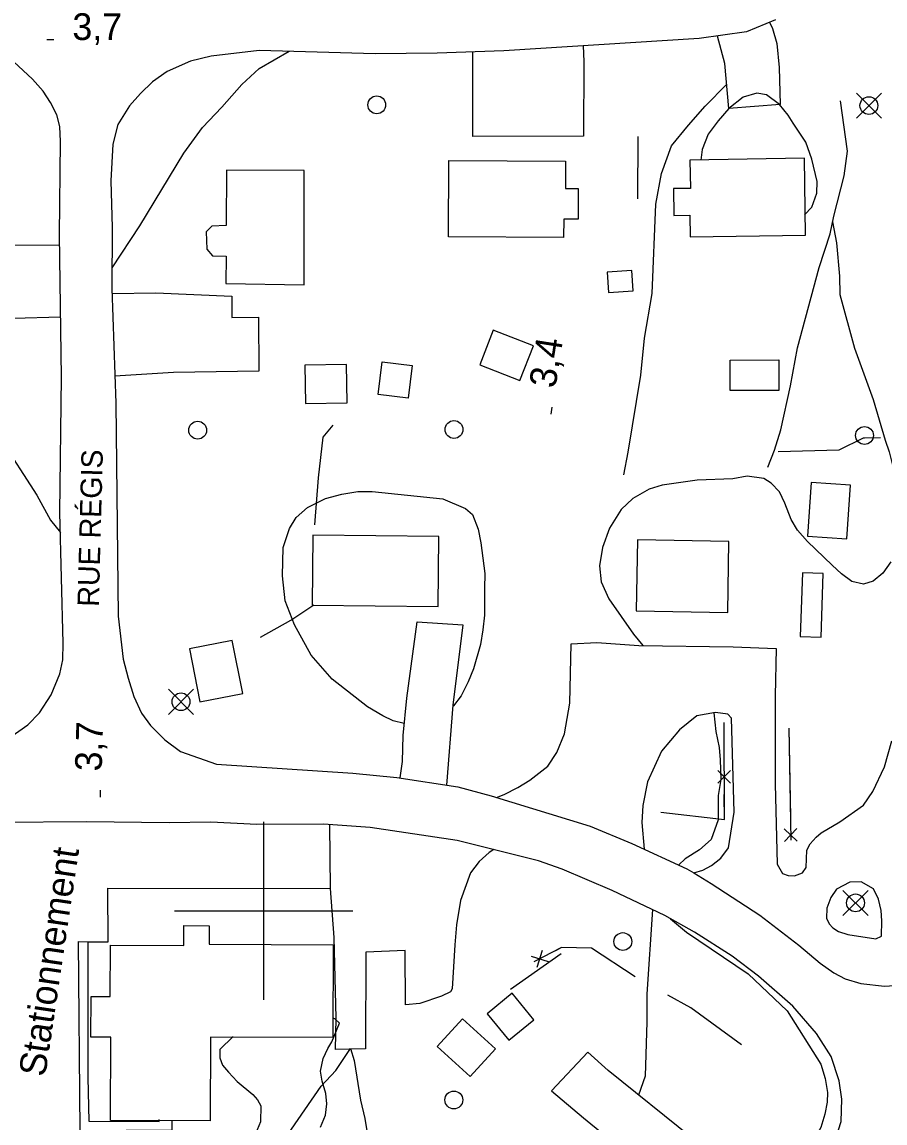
# Model space of a CAD drawing. Extents: x 282461 to 284471, y 5554090 to 5557646.
# Drawn here: x 283172.9 to 283269.7, y 5555176.2 to 5555299.8 of the extents above; entities that cross this region are included whole.
import ezdxf

# ---------------------------------------------------------------- set-up
doc = ezdxf.new("R2010")
doc.units = 0
for name, color, linetype in [('Niveau 15', 7, 'Continuous'), ('Niveau 19', 7, 'Continuous'), ('Niveau 2', 7, 'Continuous'), ('Niveau 21', 7, 'Continuous'), ('Niveau 22', 7, 'Continuous'), ('Niveau 3', 7, 'Continuous'), ('Niveau 31', 7, 'Continuous'), ('Niveau 36', 7, 'Continuous'), ('Niveau 37', 7, 'Continuous'), ('Niveau 52', 7, 'Continuous'), ('Niveau 61', 7, 'Continuous')]:
    doc.layers.add(name, color=color, linetype=linetype)

msp = doc.modelspace()

# ---------------------------------------------------------------- linework, layer by layer
at = {"layer": 'Niveau 19'}
for points in [[(283256.78, 5555299.77), (283257.11, 5555299.05), (283257.59, 5555297.38), (283257.85, 5555294.66), (283257.96, 5555290.54), (283252.22, 5555290.07), (283251.76, 5555295.11), (283250.93, 5555298.21)], [(283235.86, 5555297.11), (283235.92, 5555295.36), (283235.91, 5555286.95), (283223.49, 5555286.93), (283223.48, 5555296.41)], [(283177.12, 5555274.74), (283168.76, 5555274.71), (283161.34, 5555274.46), (283161.32, 5555266.22), (283177.21, 5555266.68)], [(283182.99, 5555269.31), (283187.91, 5555269.38), (283196.44, 5555269.01), (283196.41, 5555266.63), (283199.43, 5555266.66), (283199.44, 5555260.57), (283189.87, 5555260.44), (283183.31, 5555260.04)], [(283215.33, 5555214.92), (283215.57, 5555216.78), (283215.65, 5555219.68), (283216.06, 5555223.89), (283217.23, 5555232.45), (283222.34, 5555232.12), (283221.23, 5555223.11), (283220.52, 5555214.12)], [(283226.12, 5555212.73), (283226.98, 5555213.05), (283228.54, 5555213.84), (283229.86, 5555214.67), (283231.88, 5555216.25), (283232.9, 5555217.77), (283233.75, 5555219.89), (283234.35, 5555223.32), (283234.5, 5555229.99), (283237.4, 5555230.13), (283242.1, 5555229.81), (283252.71, 5555229.64), (283257.52, 5555229.46), (283257.41, 5555224.13), (283257.42, 5555214.27), (283257.64, 5555205.23), (283258.23, 5555204.2), (283258.87, 5555203.97), (283259.57, 5555203.92), (283260.49, 5555204.28), (283260.89, 5555204.86), (283260.98, 5555206.83), (283261.32, 5555207.53), (283262.01, 5555208.29), (283262.59, 5555208.76), (283264.66, 5555210), (283267.31, 5555211.88), (283268.39, 5555213.4), (283269.68, 5555216.18), (283270.52, 5555219.08)], [(283248.27, 5555204.26), (283249.29, 5555204.57), (283250.27, 5555205.1), (283251.31, 5555205.92), (283252.16, 5555207.09), (283252.81, 5555211.1), (283252.51, 5555221.64), (283252.1, 5555222.1), (283250.71, 5555222.26), (283248.63, 5555221.91), (283246.67, 5555220.33), (283244.67, 5555217.93), (283243.09, 5555214.49), (283242.54, 5555211.82), (283242.45, 5555209.91), (283242.69, 5555206.94)], [(283225.85, 5555206.88), (283225.32, 5555206.56), (283224.17, 5555205.56), (283223.2, 5555204.28), (283222.08, 5555201.17), (283221.65, 5555198.45), (283221.44, 5555196.18), (283221.15, 5555191.25), (283220.98, 5555190.9), (283219.94, 5555190.43), (283217.52, 5555189.59), (283215.9, 5555189.46), (283215.88, 5555195.55), (283211.48, 5555195.38), (283211.43, 5555184.53), (283208.07, 5555184.43), (283208.14, 5555187.95), (283207.92, 5555197.03), (283207.51, 5555202.53)], [(283269.34, 5555197.18), (283269.37, 5555198.9), (283269.3, 5555200.06), (283268.99, 5555201.33), (283268.46, 5555202.48), (283267.05, 5555203.28), (283265.78, 5555203.21), (283264.28, 5555202.44), (283263.65, 5555201.51), (283263.2, 5555200.29), (283263.16, 5555199.18), (283263.46, 5555198.55), (283263.87, 5555198.09), (283264.51, 5555197.69), (283265.56, 5555197.35), (283268.7, 5555196.88), (283269.34, 5555197.18)], [(283248.04, 5555174.51), (283238.68, 5555182.08), (283236.4, 5555184.13), (283232.32, 5555179.81), (283235.9, 5555176.76), (283242.21, 5555171.61)]]:
    msp.add_lwpolyline(points, dxfattribs=at)
at = {"layer": 'Niveau 2'}
for points in [[(283259.44, 5555288.41), (283258.85, 5555289.33), (283257.9, 5555290.54), (283256.44, 5555291.62), (283255.34, 5555291.79), (283253.83, 5555291.36), (283252.22, 5555290.07), (283251.02, 5555288.67), (283249.88, 5555287.2), (283249.2, 5555285.46), (283249.05, 5555284.29)], [(283260.69, 5555278.15), (283261.52, 5555278.98), (283262.08, 5555280.55), (283262.13, 5555281.89), (283261.52, 5555284.37), (283260.86, 5555286.28), (283259.44, 5555288.41)], [(283270.41, 5555239.18), (283269.5, 5555237.9), (283268.41, 5555237.02), (283267.31, 5555236.66), (283266.03, 5555236.99), (283264.86, 5555237.85), (283263.8, 5555238.82), (283261.04, 5555241.46), (283259.92, 5555242.73), (283259.21, 5555243.94), (283258.5, 5555245.78), (283257.9, 5555247.05), (283256.96, 5555248.03), (283256.14, 5555248.54), (283254.28, 5555248.81), (283252.66, 5555248.5), (283248.66, 5555248.35), (283244.72, 5555247.78), (283243.28, 5555247.36), (283241.43, 5555246.3), (283240.11, 5555245.07), (283238.8, 5555242.97), (283238.02, 5555240.81), (283237.69, 5555238.72), (283237.89, 5555236.93), (283238.73, 5555235.02), (283241.5, 5555231.05), (283242.56, 5555229.8)], [(283215.78, 5555221.03), (283214.53, 5555221.32), (283213.36, 5555221.89), (283211.67, 5555222.92), (283207.69, 5555226.01), (283205.34, 5555228.7), (283203.44, 5555232.1), (283202.42, 5555234.82), (283202.1, 5555237.6), (283202.18, 5555240.79), (283202.9, 5555242.94), (283203.64, 5555244.16), (283204.91, 5555245.28), (283206.92, 5555246.28), (283208.77, 5555246.77), (283210.57, 5555247.08), (283212.19, 5555247.09), (283220.09, 5555246.25), (283222.65, 5555245.17), (283223.42, 5555244.49), (283224.07, 5555242.87), (283224.38, 5555241.31), (283224.83, 5555237.89), (283224.79, 5555236.21)], [(283224.79, 5555236.21), (283224.77, 5555233.2), (283224.61, 5555231.57), (283224.34, 5555229.89), (283223.56, 5555227.16), (283222.94, 5555225.7), (283222.15, 5555224.13), (283221.29, 5555223.02), (283221.22, 5555222.94)], [(283250.52, 5555222.23), (283250.74, 5555220.14), (283251.11, 5555218.34), (283251.24, 5555216.95), (283251.32, 5555214.75), (283251, 5555212.95), (283251.03, 5555210.23), (283250.24, 5555208.02), (283248.92, 5555206.84), (283247.31, 5555205.84), (283246.61, 5555205.16)], [(283245.64, 5555199.15), (283245.65, 5555199.1), (283247.47, 5555197.61), (283254.37, 5555192.93), (283258.77, 5555188.8), (283262.55, 5555182.81), (283263.04, 5555181.19), (283263.29, 5555179.63), (283263.24, 5555178.53), (283262.97, 5555177.19), (283262.52, 5555175.68), (283261.5, 5555173.87), (283259.9, 5555171.48), (283259.45, 5555170.49), (283259.06, 5555169.27), (283257.3, 5555166.41), (283255.48, 5555162.34)], [(283206.38, 5555175.74), (283206.94, 5555177.08), (283207.1, 5555178.36), (283206.97, 5555179.52), (283206.55, 5555180.9), (283206.36, 5555182), (283206.69, 5555183.45), (283207.2, 5555184.56), (283207.65, 5555185.32), (283208.5, 5555187.41), (283207.97, 5555187.87), (283207.77, 5555187.95)], [(283196.57, 5555185.9), (283195.08, 5555184.44), (283195.09, 5555183.51), (283195.39, 5555182.7), (283196.04, 5555181.9), (283197.04, 5555180.86), (283198.8, 5555179.38), (283199.32, 5555178.8), (283199.68, 5555178.11), (283199.64, 5555176.31), (283199.08, 5555174.97), (283196.34, 5555171.06), (283194.07, 5555167.45), (283193.27, 5555166.51), (283191.54, 5555165.34), (283190.39, 5555165.09), (283186.67, 5555165.87), (283185.16, 5555165.97), (283181.22, 5555165.81), (283179.13, 5555166.25), (283178.29, 5555166.76)]]:
    msp.add_lwpolyline(points, dxfattribs=at)
at = {"layer": 'Niveau 21'}
for points in [[(283257.44, 5555300.04), (283254.21, 5555298.68), (283248.88, 5555297.92), (283226.97, 5555296.53), (283219.49, 5555296.27), (283212.53, 5555296.2), (283199.48, 5555296.58), (283194.09, 5555295.94), (283191.78, 5555295.4), (283189.18, 5555294.21), (283187.51, 5555293.06), (283186.19, 5555291.77), (283184.93, 5555290.37), (283183.62, 5555288.27), (283183.07, 5555286.06), (283182.83, 5555281.94), (283183.01, 5555276.72), (283182.97, 5555269.88), (283183.42, 5555257.01), (283183.65, 5555233.07), (283184.23, 5555228.27), (283184.78, 5555226.13), (283185.44, 5555224.05), (283186.27, 5555222.2), (283187.28, 5555220.82), (283188.92, 5555219.21), (283190.68, 5555217.9), (283194.7, 5555216.47), (283210.02, 5555215.47), (283214.95, 5555214.98), (283221.81, 5555213.93)], [(283171.51, 5555219.48), (283173.53, 5555220.87), (283174.85, 5555222.22), (283176.16, 5555224.26), (283177.12, 5555226.62), (283177.44, 5555228.19), (283177.48, 5555230.05), (283177.13, 5555244.74), (283177.29, 5555259.9), (283177.1, 5555275.9), (283177.21, 5555286.37), (283177.13, 5555288.05), (283176.77, 5555289.38), (283176.06, 5555290.76), (283175.23, 5555292.03), (283174.05, 5555293.35), (283171.94, 5555295.3)], [(283221.81, 5555213.93), (283225.53, 5555212.92), (283236.65, 5555209.5), (283241.32, 5555207.58), (283247.49, 5555204.72), (283248.27, 5555204.26), (283250.24, 5555203.07), (283255.68, 5555199.53), (283260.06, 5555196.14), (283262.46, 5555194.13), (283263.99, 5555193.05), (283265.27, 5555192.37), (283267.02, 5555191.86), (283269.69, 5555191.54), (283272.53, 5555191.75)], [(283264.26, 5555174.62), (283264.82, 5555176.36), (283264.91, 5555178.86), (283264.59, 5555180.94), (283263.69, 5555183.65), (283262.04, 5555186.24), (283259.4, 5555189.31), (283255.53, 5555192.69), (283252.6, 5555194.92), (283248.34, 5555197.62), (283245.01, 5555199.5), (283239.12, 5555202.28), (283233.52, 5555204.67), (283230.84, 5555205.63), (283221.71, 5555207.91), (283211.95, 5555209.38), (283206.72, 5555209.73), (283199.24, 5555209.71), (283194.08, 5555209.95), (283189.38, 5555209.9), (283180.1, 5555210), (283170.41, 5555209.94)]]:
    msp.add_lwpolyline(points, dxfattribs=at)
at = {"layer": 'Niveau 22'}
for points in [[(283182.99, 5555272.17), (283186.08, 5555276.9), (283191.02, 5555285.07), (283193.14, 5555287.93), (283195.31, 5555290.22), (283197.55, 5555292.77), (283199.5, 5555294.55), (283202.85, 5555296.51)], [(283240.42, 5555248.95), (283240.91, 5555251.51), (283242.32, 5555260.13), (283242.74, 5555264.28), (283243.61, 5555269.31), (283244.01, 5555279.34), (283244.66, 5555282.77), (283245.78, 5555285.89), (283247.67, 5555288.2), (283249.55, 5555290.33), (283251.97, 5555292.82)], [(283256.59, 5555249.82), (283257.33, 5555251.71), (283258.06, 5555254.01), (283259.12, 5555258.94), (283259.93, 5555263.22), (283262.36, 5555272.23), (283263.59, 5555276.02), (283263.98, 5555277.99), (283265.14, 5555282.5), (283265.51, 5555285.29), (283264.75, 5555290.93)], [(283263.85, 5555277.36), (283264.3, 5555274.98), (283264.64, 5555271.27), (283264.67, 5555269.21), (283266.31, 5555263.17), (283268.41, 5555257.39), (283269.74, 5555252.86), (283270.2, 5555251.53), (283270.75, 5555249.28), (283270.82, 5555248.41)], [(283163.84, 5555266.32), (283164.53, 5555264.52), (283165.78, 5555261.69), (283168.1, 5555256.84), (283170.35, 5555253.1), (283174.55, 5555246.67), (283176.09, 5555243.86), (283177.18, 5555242.48)], [(283243.65, 5555200.14), (283242.99, 5555190.65), (283243.02, 5555187.55), (283242.8, 5555181.46), (283242.08, 5555179.31)], [(283189.68, 5555176.49), (283189.69, 5555175.39), (283179.42, 5555175.31), (283179.23, 5555196.55), (283180.25, 5555196.52), (283180.25, 5555181.29), (283180.37, 5555176.39), (283188.26, 5555176.36), (283188.25, 5555176.59)], [(283185.61, 5555152.6), (283190.24, 5555157.93), (283202.05, 5555173.94), (283206.44, 5555180.32), (283208.1, 5555182.1), (283209.75, 5555184.55), (283210.17, 5555183.22), (283210.86, 5555178.76), (283211.35, 5555176.7), (283211.92, 5555173.24), (283212.66, 5555169.71), (283214.7, 5555163.86), (283216.25, 5555160.69)]]:
    msp.add_lwpolyline(points, dxfattribs=at)
at = {"layer": 'Niveau 3'}
for p, q in [((283175.65, 5555297.8), (283176.45, 5555297.8)), ((283232.26, 5555255.75), (283232.38, 5555256.54)), ((283181.68, 5555212.76), (283181.7, 5555213.56))]:
    msp.add_line(p, q, dxfattribs=at)
at = {"layer": 'Niveau 31'}
for points in [[(283220.78, 5555284.22), (283233.88, 5555284.15), (283233.86, 5555281.11), (283235.3, 5555281.1), (283235.28, 5555277.64), (283233.68, 5555277.65), (283233.67, 5555275.61), (283220.74, 5555275.67), (283220.78, 5555284.22)], [(283260.81, 5555275.86), (283260.69, 5555284.48), (283247.84, 5555284.29), (283247.89, 5555281.11), (283245.98, 5555281.08), (283246.03, 5555278.08), (283247.83, 5555278.1), (283247.86, 5555275.67), (283260.81, 5555275.86)], [(283204.56, 5555283.12), (283195.83, 5555283.14), (283195.79, 5555276.95), (283194.17, 5555276.88), (283193.55, 5555276.23), (283193.63, 5555274.27), (283194.27, 5555273.53), (283195.78, 5555273.48), (283195.75, 5555270.42), (283204.55, 5555270.28), (283204.56, 5555283.12)], [(283241.33, 5555271.88), (283238.55, 5555271.7), (283238.69, 5555269.42), (283241.47, 5555269.59), (283241.33, 5555271.88)], [(283230.27, 5555263.43), (283225.76, 5555265.18), (283224.25, 5555261.29), (283228.76, 5555259.55), (283230.27, 5555263.43)], [(283209.3, 5555261.34), (283204.61, 5555261.26), (283204.68, 5555256.95), (283209.37, 5555257.03), (283209.3, 5555261.34)], [(283212.84, 5555257.95), (283213.3, 5555261.64), (283216.65, 5555261.23), (283216.2, 5555257.54), (283212.84, 5555257.95)], [(283257.83, 5555258.43), (283252.37, 5555258.41), (283252.36, 5555261.83), (283257.82, 5555261.85), (283257.83, 5555258.43)], [(283265.46, 5555241.76), (283265.87, 5555247.79), (283261.44, 5555248.09), (283261.02, 5555242.07), (283265.46, 5555241.76)], [(283219.67, 5555242.04), (283205.51, 5555242.18), (283205.43, 5555234.32), (283219.59, 5555234.18), (283219.67, 5555242.04)], [(283241.82, 5555233.68), (283252.08, 5555233.5), (283252.22, 5555241.48), (283241.96, 5555241.66), (283241.82, 5555233.68)], [(283262.81, 5555237.87), (283260.46, 5555237.95), (283260.23, 5555230.81), (283262.58, 5555230.73), (283262.81, 5555237.87)], [(283196.48, 5555230.35), (283191.66, 5555229.41), (283192.84, 5555223.46), (283197.65, 5555224.41), (283196.48, 5555230.35)], [(283207.76, 5555185.79), (283194.03, 5555185.84), (283194, 5555176.44), (283182.82, 5555176.48), (283182.84, 5555185.83), (283180.61, 5555185.84), (283180.63, 5555190.39), (283182.77, 5555190.38), (283182.8, 5555196.17), (283191.03, 5555196.13), (283191.03, 5555198.35), (283193.88, 5555198.34), (283193.87, 5555196.25), (283207.81, 5555196.18), (283207.76, 5555185.79)], [(283227.53, 5555185.49), (283230.32, 5555187.79), (283227.88, 5555190.75), (283225.09, 5555188.44), (283227.53, 5555185.49)], [(283223.17, 5555181.41), (283219.48, 5555184.79), (283222.32, 5555187.9), (283226.01, 5555184.52), (283223.17, 5555181.41)]]:
    msp.add_lwpolyline(points, dxfattribs=at)
at = {"layer": 'Niveau 36'}
for p, q in [((283269.34, 5555288.98), (283266.52, 5555291.8)), ((283266.52, 5555288.98), (283269.34, 5555291.8)), ((283192.12, 5555222.06), (283189.3, 5555224.88)), ((283189.3, 5555222.06), (283192.12, 5555224.88)), ((283267.84, 5555199.47), (283265.02, 5555202.29)), ((283265.02, 5555199.47), (283267.84, 5555202.29))]:
    msp.add_line(p, q, dxfattribs=at)
for centre in [(283212.69, 5555290.48), (283267.93, 5555290.4), (283192.59, 5555253.96), (283221.36, 5555254.04), (283267.44, 5555253.37), (283190.72, 5555223.48), (283266.43, 5555200.9), (283240.31, 5555196.56), (283221.34, 5555178.78)]:
    msp.add_circle(centre, 1, dxfattribs=at)
at = {"layer": 'Niveau 37'}
for p, q in [((283252.41, 5555214.35), (283250.99, 5555215.77)), ((283252.41, 5555215.77), (283250.99, 5555214.35)), ((283258.43, 5555209.22), (283259.87, 5555207.83)), ((283258.45, 5555207.8), (283259.85, 5555209.24)), ((283231.27, 5555195.57), (283230.66, 5555193.66)), ((283230.01, 5555194.92), (283231.92, 5555194.31))]:
    msp.add_line(p, q, dxfattribs=at)
for points in [[(283241.98, 5555286.93), (283241.95, 5555279.92)], [(283241.98, 5555286.93), (283241.95, 5555279.92)], [(283205.74, 5555243.33), (283206.14, 5555248.6), (283206.66, 5555253.18), (283207.81, 5555254.52)], [(283205.74, 5555243.33), (283206.14, 5555248.6), (283206.66, 5555253.18), (283206.73, 5555253.26)], [(283257.76, 5555251.58), (283264.6, 5555251.77), (283267.32, 5555253.12), (283269.23, 5555253.14)], [(283257.76, 5555251.58), (283264.6, 5555251.77), (283267.32, 5555253.12), (283267.44, 5555253.12)], [(283199.63, 5555230.74), (283203.03, 5555232.64), (283205.62, 5555234.34)], [(283199.63, 5555230.74), (283203.03, 5555232.64), (283205.62, 5555234.34)], [(283244.57, 5555211.1), (283251.71, 5555210.25), (283251.69, 5555221.14)], [(283251.7, 5555217.06), (283251.69, 5555221.14)], [(283258.95, 5555220.52), (283259.16, 5555207.95)], [(283258.95, 5555220.52), (283259.12, 5555210.52)], [(283244.57, 5555211.1), (283251.71, 5555210.25), (283251.7, 5555213.06)], [(283241.71, 5555192.6), (283236.8, 5555195.8), (283233.43, 5555195.88), (283230.32, 5555194.28)], [(283241.71, 5555192.6), (283236.8, 5555195.8), (283233.43, 5555195.88), (283232.75, 5555195.53)], [(283233.38, 5555195.18), (283227.69, 5555191.19)], [(283233.38, 5555195.18), (283227.69, 5555191.19)], [(283253.62, 5555184.96), (283247.95, 5555189.13), (283245.38, 5555190.56)], [(283253.62, 5555184.96), (283247.95, 5555189.13), (283245.38, 5555190.56)]]:
    msp.add_lwpolyline(points, dxfattribs=at)
at = {"layer": 'Niveau 52'}
msp.add_lwpolyline([(283180.25, 5555196.52), (283182.53, 5555196.52), (283182.51, 5555202.54), (283207.51, 5555202.53), (283207.43, 5555209.68)], dxfattribs=at)
at = {"layer": 'Niveau 61'}
for points in [[(283200, 5555190), (283200, 5555210)], [(283190, 5555200), (283210, 5555200)]]:
    msp.add_lwpolyline(points, dxfattribs=at)

# ---------------------------------------------------------------- texts
at = {"layer": 'Niveau 15'}
msp.add_text('RUE RÉGIS', height=2.4, rotation=88.4722, dxfattribs=at).set_placement((283181.49, 5555234.12))
at = {"layer": 'Niveau 3'}
for s, rotation, p in [('3,7  ', 359.9896, (283178.53, 5555297.76)), ('3,4  ', 81.0957, (283232.74, 5555258.59)), ('3,7  ', 88.2284, (283181.81, 5555215.64))]:
    msp.add_text(s, height=3, rotation=rotation, dxfattribs=at).set_placement(p)
at = {"layer": 'Niveau 52'}
msp.add_text('Stationnement', height=2.9999, rotation=81.5139, dxfattribs=at).set_placement((283175.47, 5555181.3))

doc.saveas('drawing.dxf')
